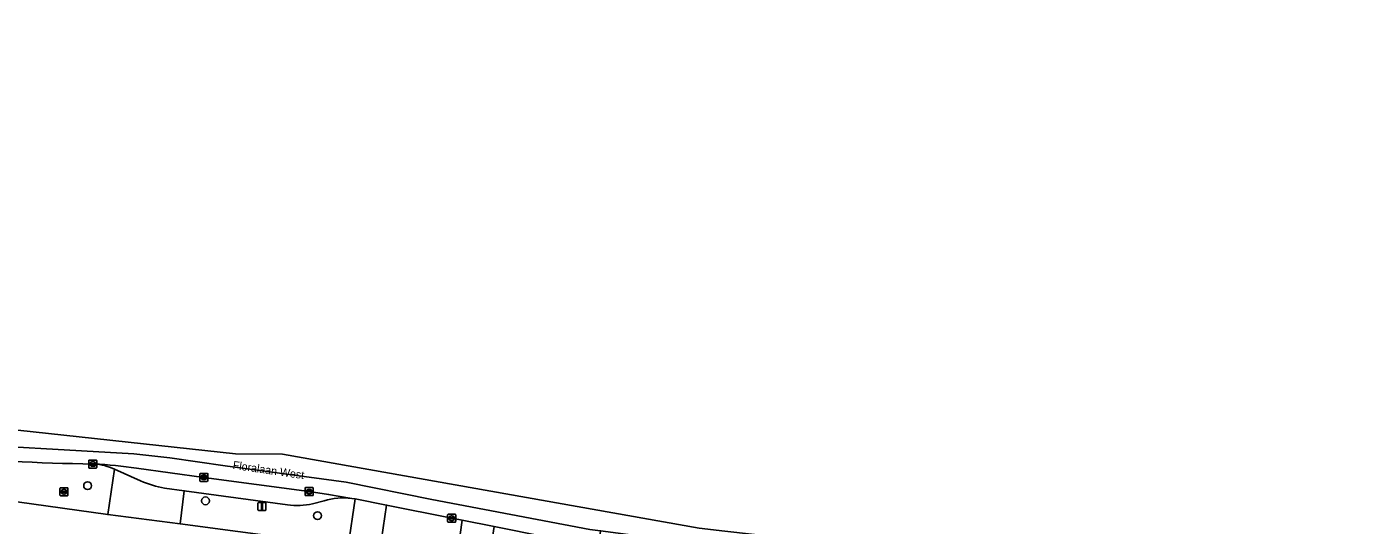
# Model space of a CAD drawing. Extents: x 161483 to 162250, y 379484 to 380833.
# Drawn here: x 162068.3 to 162235.9, y 380766.9 to 380829.1 of the extents above; entities that cross this region are included whole.
import ezdxf

# ---------------------------------------------------------------- set-up
doc = ezdxf.new("R2010")
doc.units = 0
for name, color, linetype in [('IMGEO_Boom', 7, 'Continuous'), ('IMGEO_Brandkraan', 7, 'Continuous'), ('IMGEO_Erf', 7, 'Continuous'), ('IMGEO_Fietspad_open', 7, 'Continuous'), ('IMGEO_Kolk', 7, 'Continuous'), ('IMGEO_Lichtmast', 7, 'Continuous'), ('IMGEO_Openbare_ruimte_label', 7, 'Continuous'), ('IMGEO_Parkeervlak_open', 7, 'Continuous'), ('IMGEO_Rijbaan_lokaal_gesloten', 7, 'Continuous'), ('IMGEO_Voetpad_open', 7, 'Continuous')]:
    doc.layers.add(name, color=color, linetype=linetype)

msp = doc.modelspace()

# ---------------------------------------------------------------- linework, layer by layer
at = {"layer": 'IMGEO_Boom'}
for centre in [(162075.88, 380771.79), (162090.61, 380769.9), (162104.61, 380768.05)]:
    msp.add_circle(centre, 0.489, dxfattribs=at)
at = {"layer": 'IMGEO_Brandkraan'}
for p, q in [((162072.43, 380770.61), (162072.43, 380771.46)), ((162072.5, 380771.53), (162073.36, 380771.53)), ((162073.36, 380770.53), (162072.5, 380770.53)), ((162072.69, 380771.03), (162072.69, 380771.04)), ((162072.73, 380771.08), (162073.13, 380771.08)), ((162073.13, 380770.99), (162072.73, 380770.99)), ((162072.94, 380770.75), (162072.91, 380770.75)), ((162072.92, 380771.31), (162072.94, 380771.31)), ((162073.17, 380771.04), (162073.17, 380771.03)), ((162073.43, 380771.46), (162073.43, 380770.61))]:
    msp.add_line(p, q, dxfattribs=at)
for points in [[(162072.43, 380770.61), (162072.43, 380771.46)], [(162072.5, 380771.53), (162073.36, 380771.53)], [(162073.36, 380770.53), (162072.5, 380770.53)], [(162073.43, 380771.46), (162073.43, 380770.61)]]:
    msp.add_lwpolyline(points, dxfattribs=at)
for centre, radius, start, end in [((162072.51, 380771.46), 0.0765, 91.552, 178.448), ((162072.51, 380771.46), 0.0765, 91.552, 178.448), ((162072.51, 380770.61), 0.0765, 181.552, 268.448), ((162072.51, 380770.61), 0.0765, 181.552, 268.448), ((162072.73, 380771.04), 0.0403, 85.8775, 175.7526), ((162072.72, 380771.03), 0.0366, 178.938, 274.7102), ((162073.13, 380771.04), 0.0386, 1.7309, 96.639), ((162073.13, 380771.03), 0.043, 264.8664, 352.4533), ((162073.35, 380771.46), 0.0765, 1.552, 88.448), ((162073.35, 380771.46), 0.0765, 1.552, 88.448), ((162073.35, 380770.61), 0.0765, 271.552, 358.448), ((162073.35, 380770.61), 0.0765, 271.552, 358.448)]:
    msp.add_arc(centre, radius, start, end, dxfattribs=at)
for centre, major_axis, ratio, start_param, end_param in [((162072.92, 380771.03), (-0.387, 0.002), 0.722429, 4.712389, 7.853982), ((162072.94, 380771.03), (-0.39, 0.002), 0.717154, 1.570796, 4.712389)]:
    msp.add_ellipse(centre, major_axis=major_axis, ratio=ratio, start_param=start_param, end_param=end_param, dxfattribs=at)
at = {"layer": 'IMGEO_Erf'}
msp.add_lwpolyline([(162108.45, 380764.26), (162087.45, 380767.03), (162078.39, 380768.19), (162051.82, 380771.89)], dxfattribs=at)
at = {"layer": 'IMGEO_Fietspad_open'}
for points in [[(162082, 380773.98), (162090.41, 380772.83), (162103.56, 380771.05), (162105.99, 380770.7), (162108.89, 380770.21), (162109.3, 380770.14), (162113.23, 380769.38), (162121.37, 380767.73), (162122.68, 380767.49), (162126.66, 380766.7), (162139.52, 380764.13), (162139.7, 380764.1), (162139.98, 380766.16), (162138.62, 380766.34), (162118.91, 380770.06), (162108.19, 380772.22), (162093.06, 380774.26), (162086.16, 380775.29), (162081.64, 380775.79), (162056.9, 380777.19), (162056.35, 380777.22), (162034.97, 380780.16), (161944.82, 380792.34)], [(162076.53, 380774.49), (162076.71, 380774.49)]]:
    msp.add_lwpolyline(points, dxfattribs=at)
for centre, radius, start, end in [((162081.04, 381059.76), 285.3, 265.0324, 269.0948), ((162074.51, 380723.59), 50.95, 81.5463, 87.5239)]:
    msp.add_arc(centre, radius, start, end, dxfattribs=at)
at = {"layer": 'IMGEO_Kolk'}
for p, q in [((162076.03, 380774.07), (162076.03, 380774.92)), ((162076.11, 380774.99), (162076.96, 380774.99)), ((162076.96, 380773.99), (162076.11, 380773.99)), ((162076.29, 380774.49), (162076.29, 380774.5)), ((162076.33, 380774.54), (162076.73, 380774.54)), ((162076.73, 380774.45), (162076.33, 380774.45)), ((162076.52, 380774.77), (162076.55, 380774.77)), ((162076.54, 380774.21), (162076.52, 380774.21)), ((162076.78, 380774.5), (162076.78, 380774.49)), ((162077.03, 380774.92), (162077.03, 380774.07)), ((162089.92, 380772.41), (162089.92, 380773.26)), ((162089.99, 380773.33), (162090.84, 380773.33)), ((162090.84, 380772.33), (162089.99, 380772.33)), ((162090.18, 380772.83), (162090.18, 380772.84)), ((162090.22, 380772.88), (162090.62, 380772.88)), ((162090.61, 380772.79), (162090.22, 380772.79)), ((162090.43, 380772.55), (162090.4, 380772.55)), ((162090.41, 380773.11), (162090.43, 380773.11)), ((162090.66, 380772.84), (162090.66, 380772.83)), ((162090.92, 380773.26), (162090.92, 380772.41)), ((162103.07, 380770.63), (162103.07, 380771.48)), ((162103.14, 380771.55), (162103.99, 380771.55)), ((162103.99, 380770.55), (162103.14, 380770.55)), ((162103.32, 380771.05), (162103.32, 380771.06)), ((162103.76, 380771.01), (162103.36, 380771.01)), ((162103.37, 380771.1), (162103.77, 380771.1)), ((162103.55, 380771.33), (162103.58, 380771.33)), ((162103.58, 380770.77), (162103.55, 380770.77)), ((162103.81, 380771.06), (162103.81, 380771.05)), ((162104.07, 380771.48), (162104.07, 380770.63)), ((162120.87, 380767.3), (162120.87, 380768.15)), ((162120.95, 380768.23), (162121.8, 380768.23)), ((162121.8, 380767.23), (162120.95, 380767.23)), ((162121.13, 380767.72), (162121.13, 380767.73)), ((162121.57, 380767.68), (162121.17, 380767.68)), ((162121.18, 380767.77), (162121.57, 380767.77)), ((162121.36, 380768.01), (162121.39, 380768.01)), ((162121.38, 380767.45), (162121.36, 380767.45)), ((162121.62, 380767.73), (162121.62, 380767.72)), ((162121.87, 380768.15), (162121.87, 380767.3))]:
    msp.add_line(p, q, dxfattribs=at)
for points in [[(162076.03, 380774.07), (162076.03, 380774.92)], [(162076.11, 380774.99), (162076.96, 380774.99)], [(162076.96, 380773.99), (162076.11, 380773.99)], [(162077.03, 380774.92), (162077.03, 380774.07)], [(162089.92, 380772.41), (162089.92, 380773.26)], [(162089.99, 380773.33), (162090.84, 380773.33)], [(162090.84, 380772.33), (162089.99, 380772.33)], [(162090.92, 380773.26), (162090.92, 380772.41)], [(162103.07, 380770.63), (162103.07, 380771.48)], [(162103.14, 380771.55), (162103.99, 380771.55)], [(162103.99, 380770.55), (162103.14, 380770.55)], [(162104.07, 380771.48), (162104.07, 380770.63)], [(162120.87, 380767.3), (162120.87, 380768.15)], [(162120.95, 380768.23), (162121.8, 380768.23)], [(162121.8, 380767.23), (162120.95, 380767.23)], [(162121.87, 380768.15), (162121.87, 380767.3)]]:
    msp.add_lwpolyline(points, dxfattribs=at)
for centre, radius, start, end in [((162076.11, 380774.92), 0.0765, 91.552, 178.448), ((162076.11, 380774.92), 0.0765, 91.552, 178.448), ((162076.11, 380774.07), 0.0765, 181.552, 268.448), ((162076.11, 380774.07), 0.0765, 181.552, 268.448), ((162076.33, 380774.5), 0.0403, 85.8775, 175.7526), ((162076.33, 380774.49), 0.0366, 178.938, 274.7102), ((162076.74, 380774.5), 0.0386, 1.7309, 96.639), ((162076.73, 380774.49), 0.043, 264.8664, 352.4533), ((162076.96, 380774.92), 0.0765, 1.552, 88.448), ((162076.96, 380774.92), 0.0765, 1.552, 88.448), ((162076.96, 380774.07), 0.0765, 271.552, 358.448), ((162076.96, 380774.07), 0.0765, 271.552, 358.448), ((162089.99, 380773.26), 0.0765, 91.552, 178.448), ((162089.99, 380773.26), 0.0765, 91.552, 178.448), ((162089.99, 380772.41), 0.0765, 181.552, 268.448), ((162089.99, 380772.41), 0.0765, 181.552, 268.448), ((162090.22, 380772.84), 0.0403, 85.8775, 175.7526), ((162090.21, 380772.83), 0.0366, 178.938, 274.7102), ((162090.62, 380772.83), 0.043, 264.8664, 352.4533), ((162090.62, 380772.84), 0.0386, 1.7309, 96.639), ((162090.84, 380773.26), 0.0765, 1.552, 88.448), ((162090.84, 380773.26), 0.0765, 1.552, 88.448), ((162090.84, 380772.41), 0.0765, 271.552, 358.448), ((162090.84, 380772.41), 0.0765, 271.552, 358.448), ((162103.14, 380771.48), 0.0765, 91.552, 178.448), ((162103.14, 380771.48), 0.0765, 91.552, 178.448), ((162103.14, 380770.63), 0.0765, 181.552, 268.448), ((162103.14, 380770.63), 0.0765, 181.552, 268.448), ((162103.37, 380771.06), 0.0403, 85.8775, 175.7526), ((162103.36, 380771.05), 0.0366, 178.938, 274.7102), ((162103.77, 380771.05), 0.043, 264.8664, 352.4533), ((162103.77, 380771.06), 0.0386, 1.7309, 96.639), ((162103.99, 380771.48), 0.0765, 1.552, 88.448), ((162103.99, 380771.48), 0.0765, 1.552, 88.448), ((162103.99, 380770.63), 0.0765, 271.552, 358.448), ((162103.99, 380770.63), 0.0765, 271.552, 358.448), ((162120.95, 380768.15), 0.0765, 91.552, 178.448), ((162120.95, 380768.15), 0.0765, 91.552, 178.448), ((162120.95, 380767.3), 0.0765, 181.552, 268.448), ((162120.95, 380767.3), 0.0765, 181.552, 268.448), ((162121.17, 380767.73), 0.0403, 85.8775, 175.7526), ((162121.17, 380767.72), 0.0366, 178.938, 274.7102), ((162121.58, 380767.73), 0.0386, 1.7309, 96.639), ((162121.57, 380767.73), 0.043, 264.8664, 352.4533), ((162121.8, 380768.15), 0.0765, 1.552, 88.448), ((162121.8, 380768.15), 0.0765, 1.552, 88.448), ((162121.8, 380767.3), 0.0765, 271.552, 358.448), ((162121.8, 380767.3), 0.0765, 271.552, 358.448)]:
    msp.add_arc(centre, radius, start, end, dxfattribs=at)
for centre, major_axis, ratio, start_param, end_param in [((162076.52, 380774.49), (-0.387, 0.002), 0.722429, 4.712389, 7.853982), ((162076.54, 380774.49), (-0.39, 0.002), 0.717154, 1.570796, 4.712389), ((162090.4, 380772.83), (-0.387, 0.002), 0.722429, 4.712389, 7.853982), ((162090.43, 380772.83), (-0.39, 0.002), 0.717154, 1.570796, 4.712389), ((162103.55, 380771.05), (-0.387, 0.002), 0.722429, 4.712389, 7.853982), ((162103.58, 380771.05), (-0.39, 0.002), 0.717154, 1.570796, 4.712389), ((162121.36, 380767.73), (-0.387, 0.002), 0.722429, 4.712389, 7.853982), ((162121.38, 380767.73), (-0.39, 0.002), 0.717154, 1.570796, 4.712389)]:
    msp.add_ellipse(centre, major_axis=major_axis, ratio=ratio, start_param=start_param, end_param=end_param, dxfattribs=at)
at = {"layer": 'IMGEO_Lichtmast'}
for p, q in [((162097.17, 380768.79), (162097.17, 380769.58)), ((162097.17, 380769.58), (162097.17, 380768.79)), ((162097.27, 380769.68), (162098.06, 380769.68)), ((162098.06, 380769.68), (162097.27, 380769.68)), ((162098.06, 380768.69), (162097.27, 380768.69)), ((162097.27, 380768.69), (162098.06, 380768.69)), ((162098.16, 380769.58), (162098.16, 380768.79)), ((162098.16, 380768.79), (162098.16, 380769.58))]:
    msp.add_line(p, q, dxfattribs=at)
msp.add_lwpolyline([(162097.59, 380769.56), (162097.74, 380769.56), (162097.74, 380768.81), (162097.59, 380768.81), (162097.59, 380769.56)], dxfattribs=at)
for centre, start, end in [((162097.27, 380769.58), 90, 180), ((162097.27, 380769.58), 90, 180), ((162097.27, 380768.79), 180, 270), ((162097.27, 380768.79), 180, 270), ((162098.06, 380769.58), 0, 90), ((162098.06, 380769.58), 360, 90), ((162098.06, 380768.79), 270, 0), ((162098.06, 380768.79), 270, 0)]:
    msp.add_arc(centre, 0.1, start, end, dxfattribs=at)
at = {"layer": 'IMGEO_Parkeervlak_open'}
for points in [[(162079.23, 380773.86), (162082.5, 380772.4)], [(162108.89, 380770.21), (162105.99, 380770.7), (162103.56, 380771.05), (162090.41, 380772.83), (162082, 380773.98)], [(162085.51, 380771.47), (162087.96, 380771.16), (162100.86, 380769.41)], [(162104, 380769.53), (162105.43, 380769.9)]]:
    msp.add_lwpolyline(points, dxfattribs=at)
for centre, radius, start, end in [((162074.51, 380723.59), 50.95, 81.5463, 87.5239), ((162076.33, 380767.58), 6.92, 65.1646, 86.827), ((162088.01, 380784.94), 13.7, 246.2665, 259.4557), ((162107.81, 380762.6), 7.68, 81.9185, 108.1008), ((162102.1, 380777.54), 8.23, 261.3445, 283.298)]:
    msp.add_arc(centre, radius, start, end, dxfattribs=at)
at = {"layer": 'IMGEO_Rijbaan_lokaal_gesloten'}
for points in [[(162235.88, 380761.12), (162225.79, 380762.23), (162195.84, 380761.56), (162155.52, 380766.11), (162152.31, 380766.48), (162100.25, 380775.71), (162094.38, 380775.79), (162063.3, 380779.14), (162022.25, 380782.77), (161914.65, 380797.2), (161859.96, 380804.22), (161826.79, 380811.35), (161807.58, 380816.27), (161765.37, 380823.14), (161719.38, 380829.09), (161719.2, 380827.68), (161722.58, 380827.17), (161725.84, 380826.62)], [(161833.4, 380807.63), (161845.08, 380805.92), (161887.22, 380800.19), (161944.82, 380792.34), (162034.97, 380780.16), (162056.35, 380777.22), (162056.9, 380777.19), (162081.64, 380775.79), (162086.16, 380775.29), (162093.06, 380774.26), (162108.19, 380772.22), (162118.91, 380770.06), (162138.62, 380766.34), (162139.98, 380766.16), (162155.31, 380764.1), (162157.66, 380763.79), (162175.21, 380761.31), (162198.83, 380757.99), (162207.5, 380757.08), (162216.74, 380756.64)]]:
    msp.add_lwpolyline(points, dxfattribs=at)
at = {"layer": 'IMGEO_Voetpad_open'}
for points in [[(162048.66, 380772.24), (162051.77, 380771.59), (162051.82, 380771.89), (162078.39, 380768.19), (162079.23, 380773.86)], [(162076.71, 380774.49), (162076.53, 380774.49)], [(162082.5, 380772.4), (162079.23, 380773.86), (162078.39, 380768.19), (162087.45, 380767.03), (162087.96, 380771.16), (162085.51, 380771.47)], [(162100.86, 380769.41), (162087.96, 380771.16), (162087.45, 380767.03), (162108.45, 380764.26), (162109.3, 380770.14), (162108.89, 380770.21)], [(162105.43, 380769.9), (162104, 380769.53)]]:
    msp.add_lwpolyline(points, dxfattribs=at)
for points in [[(162112.41, 380763.7), (162113.23, 380769.38), (162109.3, 380770.14), (162108.45, 380764.26)], [(162121.99, 380762.39), (162122.68, 380767.49), (162121.37, 380767.73), (162113.23, 380769.38), (162112.41, 380763.7)], [(162125.94, 380761.88), (162126.66, 380766.7), (162122.68, 380767.49), (162121.99, 380762.39)]]:
    msp.add_lwpolyline(points, close=True, dxfattribs=at)
for centre, radius, start, end in [((162081.04, 381059.76), 285.3, 265.0324, 269.0948), ((162076.33, 380767.58), 6.92, 65.1646, 86.827), ((162088.01, 380784.94), 13.7, 246.2665, 259.4557), ((162107.81, 380762.6), 7.68, 81.9185, 108.1008), ((162102.1, 380777.54), 8.23, 261.3445, 283.298)]:
    msp.add_arc(centre, radius, start, end, dxfattribs=at)

# ---------------------------------------------------------------- texts
at = {"layer": 'IMGEO_Openbare_ruimte_label'}
msp.add_text('Floralaan West', height=1, rotation=351.7241, dxfattribs=at).set_placement((162093.97, 380773.9))

doc.saveas('drawing.dxf')
